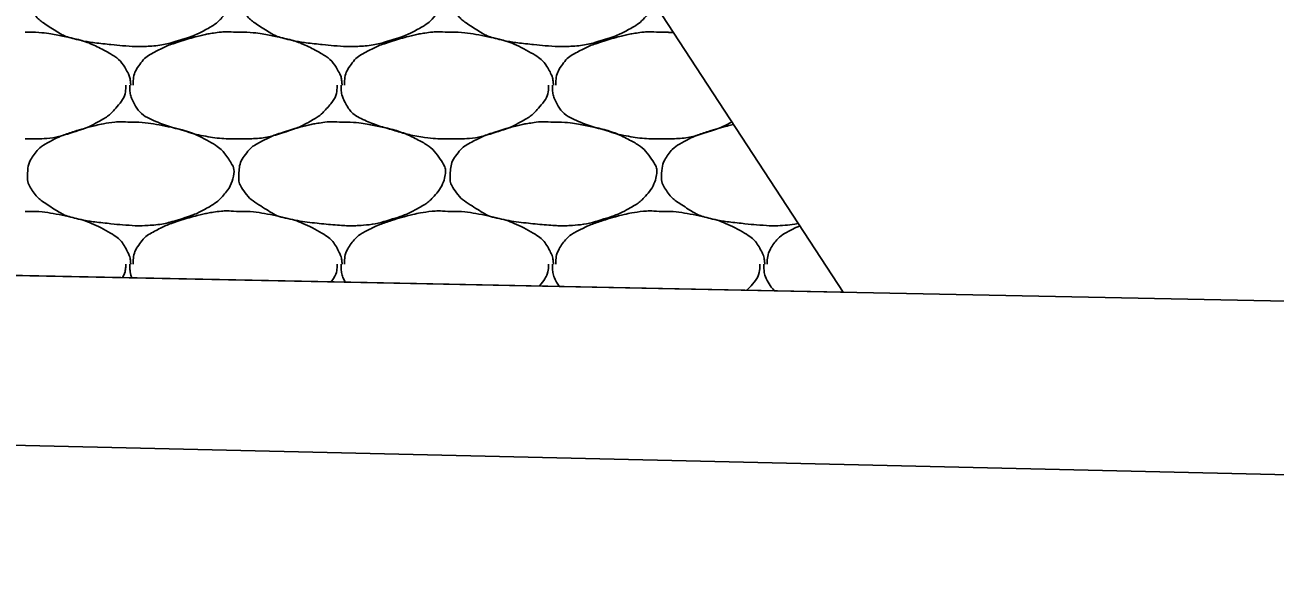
# Model space of a CAD drawing. Extents: x 1373719 to 1374161, y 379835 to 380167.
# Drawn here: x 1373965.134 to 1373967.86, y 380058.411 to 380059.61 of the extents above; entities that cross this region are included whole.
import ezdxf

# ---------------------------------------------------------------- set-up
doc = ezdxf.new("R2010")
doc.units = 0
for name, color, linetype in [('Aggregate Base Course', 7, 'Continuous'), ('SIGNATURE', 7, 'Continuous'), ('T_Drafting', 7, 'Continuous')]:
    doc.layers.add(name, color=color, linetype=linetype)

msp = doc.modelspace()

# ---------------------------------------------------------------- linework, layer by layer
msp.add_line((1373964.6908, 380059.0723), (1373986.0274, 380058.6456))
at = {"layer": 'Aggregate Base Course'}
for points, degree in [([(1373965.5878, 380059.6674), (1373965.5838, 380059.6533), (1373965.5757, 380059.6394), (1373965.5561, 380059.6175), (1373965.5478, 380059.6112), (1373965.5194, 380059.595), (1373965.5015, 380059.5864), (1373965.4562, 380059.5721), (1373965.4307, 380059.5656), (1373965.3912, 380059.5631), (1373965.3779, 380059.563), (1373965.3449, 380059.5652), (1373965.3251, 380059.5672), (1373965.2836, 380059.5717), (1373965.262, 380059.5752), (1373965.2229, 380059.5842), (1373965.2077, 380059.5936), (1373965.1741, 380059.6147), (1373965.1595, 380059.6256), (1373965.1405, 380059.6548), (1373965.1392, 380059.6654), (1373965.1398, 380059.6758), (1373965.1398, 380059.6761), (1373965.1398, 380059.6763)], 3), ([(1373966.0454, 380059.6582), (1373966.0409, 380059.6473), (1373966.0341, 380059.6367), (1373966.0169, 380059.6175), (1373966.0086, 380059.6112), (1373965.9802, 380059.595), (1373965.9623, 380059.5864), (1373965.917, 380059.5721), (1373965.8915, 380059.5656), (1373965.852, 380059.5631), (1373965.8387, 380059.563), (1373965.8057, 380059.5652), (1373965.7859, 380059.5672), (1373965.7444, 380059.5717), (1373965.7228, 380059.5752), (1373965.6837, 380059.5842), (1373965.6685, 380059.5936), (1373965.6349, 380059.6147), (1373965.6203, 380059.6256), (1373965.6031, 380059.6521), (1373965.6011, 380059.6597), (1373965.6006, 380059.6671)], 3), ([(1373966.5019, 380059.6491), (1373966.4977, 380059.6414), (1373966.4924, 380059.634), (1373966.4777, 380059.6175), (1373966.4694, 380059.6112), (1373966.441, 380059.595), (1373966.4231, 380059.5864), (1373966.3778, 380059.5721), (1373966.3523, 380059.5656), (1373966.3128, 380059.5631), (1373966.2995, 380059.563), (1373966.2665, 380059.5652), (1373966.2467, 380059.5672), (1373966.2052, 380059.5717), (1373966.1836, 380059.5752), (1373966.1445, 380059.5842), (1373966.1293, 380059.5936), (1373966.0957, 380059.6147), (1373966.0811, 380059.6256), (1373966.0658, 380059.6491), (1373966.064, 380059.6535), (1373966.0628, 380059.6579)], 3), ([(1373965.1344, 380059.5945), (1373965.1361, 380059.5944), (1373965.138, 380059.5946), (1373965.1398, 380059.5945)], 2), ([(1373965.1398, 380059.5945), (1373965.1661, 380059.5949), (1373965.1926, 380059.5909), (1373965.219, 380059.5855), (1373965.2512, 380059.5789), (1373965.2809, 380059.5691), (1373965.3108, 380059.5531), (1373965.3307, 380059.5424), (1373965.3466, 380059.5285), (1373965.3576, 380059.5081), (1373965.3623, 380059.4993), (1373965.364, 380059.4904), (1373965.3648, 380059.4811), (1373965.3648, 380059.4805), (1373965.3649, 380059.4799), (1373965.3648, 380059.4793)], 3), ([(1373965.3702, 380059.4793), (1373965.3702, 380059.4799), (1373965.3701, 380059.4805), (1373965.3702, 380059.4811), (1373965.3705, 380059.4963), (1373965.3748, 380059.5109), (1373965.3846, 380059.5243), (1373965.3945, 380059.5379), (1373965.4067, 380059.5459), (1373965.4206, 380059.5531), (1373965.4324, 380059.5593), (1373965.444, 380059.5651), (1373965.4566, 380059.5693), (1373965.4744, 380059.5754), (1373965.4923, 380059.5808), (1373965.5106, 380059.5855), (1373965.5219, 380059.5885), (1373965.5332, 380059.5909), (1373965.5448, 380059.5927), (1373965.5614, 380059.5953), (1373965.5784, 380059.596), (1373965.5952, 380059.5945)], 3), ([(1373965.5952, 380059.5945), (1373965.5969, 380059.5944), (1373965.5988, 380059.5946), (1373965.6006, 380059.5945)], 2), ([(1373965.6006, 380059.5945), (1373965.6269, 380059.5949), (1373965.6534, 380059.5909), (1373965.6798, 380059.5855), (1373965.712, 380059.5789), (1373965.7417, 380059.5691), (1373965.7716, 380059.5531), (1373965.7915, 380059.5424), (1373965.8074, 380059.5285), (1373965.8184, 380059.5081), (1373965.8231, 380059.4993), (1373965.8248, 380059.4904), (1373965.8256, 380059.4811), (1373965.8256, 380059.4805), (1373965.8257, 380059.4799), (1373965.8256, 380059.4793)], 3), ([(1373965.831, 380059.4793), (1373965.831, 380059.4799), (1373965.8309, 380059.4805), (1373965.831, 380059.4811), (1373965.8313, 380059.4963), (1373965.8356, 380059.5109), (1373965.8454, 380059.5243), (1373965.8553, 380059.5379), (1373965.8675, 380059.5459), (1373965.8814, 380059.5531), (1373965.8932, 380059.5593), (1373965.9048, 380059.5651), (1373965.9174, 380059.5693), (1373965.9352, 380059.5754), (1373965.9531, 380059.5808), (1373965.9714, 380059.5855), (1373965.9827, 380059.5885), (1373965.994, 380059.5909), (1373966.0056, 380059.5927), (1373966.0222, 380059.5953), (1373966.0392, 380059.596), (1373966.056, 380059.5945)], 3), ([(1373966.056, 380059.5945), (1373966.0577, 380059.5944), (1373966.0596, 380059.5946), (1373966.0614, 380059.5945)], 2), ([(1373966.0614, 380059.5945), (1373966.0877, 380059.5949), (1373966.1142, 380059.5909), (1373966.1728, 380059.5789), (1373966.2025, 380059.5691), (1373966.2523, 380059.5424), (1373966.2682, 380059.5285), (1373966.2839, 380059.4993), (1373966.2856, 380059.4904), (1373966.2864, 380059.4805), (1373966.2865, 380059.4799), (1373966.2864, 380059.4793)], 3), ([(1373966.2918, 380059.4793), (1373966.2918, 380059.4799), (1373966.2917, 380059.4805), (1373966.2918, 380059.4811), (1373966.2921, 380059.4963), (1373966.2964, 380059.5109), (1373966.3062, 380059.5243), (1373966.3161, 380059.5379), (1373966.3283, 380059.5459), (1373966.3422, 380059.5531), (1373966.354, 380059.5593), (1373966.3656, 380059.5651), (1373966.3782, 380059.5693), (1373966.396, 380059.5754), (1373966.4139, 380059.5808), (1373966.4322, 380059.5855), (1373966.4435, 380059.5885), (1373966.4548, 380059.5909), (1373966.4664, 380059.5927), (1373966.483, 380059.5953), (1373966.5, 380059.596), (1373966.5168, 380059.5945)], 3), ([(1373966.5168, 380059.5945), (1373966.5185, 380059.5944), (1373966.5204, 380059.5946), (1373966.5222, 380059.5945)], 2), ([(1373966.5222, 380059.5945), (1373966.5309, 380059.5946), (1373966.5396, 380059.5943), (1373966.5484, 380059.5936)], 2), ([(1373965.354, 380059.4793), (1373965.354, 380059.4775), (1373965.354, 380059.4757), (1373965.354, 380059.4739), (1373965.3533, 380059.4557), (1373965.3417, 380059.4399), (1373965.3288, 380059.4253), (1373965.3206, 380059.4161), (1373965.312, 380059.4096), (1373965.3018, 380059.4037), (1373965.2836, 380059.3934), (1373965.2657, 380059.3848), (1373965.246, 380059.3785), (1373965.2204, 380059.3705), (1373965.1949, 380059.3634), (1373965.1686, 380059.3623), (1373965.1572, 380059.3619), (1373965.1457, 380059.3618), (1373965.1344, 380059.3623)], 3), ([(1373965.5952, 380059.3623), (1373965.5928, 380059.3623), (1373965.5904, 380059.3623), (1373965.588, 380059.3623), (1373965.5681, 380059.3623), (1373965.5483, 380059.3642), (1373965.5286, 380059.3677), (1373965.5075, 380059.3715), (1373965.4875, 380059.3779), (1373965.467, 380059.3838), (1373965.4493, 380059.3889), (1373965.4323, 380059.3946), (1373965.4152, 380059.4019), (1373965.3961, 380059.4101), (1373965.3802, 380059.4239), (1373965.3702, 380059.4433), (1373965.365, 380059.4533), (1373965.363, 380059.4634), (1373965.363, 380059.4739), (1373965.363, 380059.4757), (1373965.363, 380059.4775), (1373965.363, 380059.4793)], 3), ([(1373965.8148, 380059.4793), (1373965.8148, 380059.4775), (1373965.8148, 380059.4757), (1373965.8141, 380059.4557), (1373965.8025, 380059.4399), (1373965.7814, 380059.4161), (1373965.7728, 380059.4096), (1373965.7444, 380059.3934), (1373965.7265, 380059.3848), (1373965.6812, 380059.3705), (1373965.6557, 380059.3634), (1373965.618, 380059.3619), (1373965.6065, 380059.3618), (1373965.5952, 380059.3623)], 3), ([(1373966.056, 380059.3623), (1373966.0536, 380059.3623), (1373966.0512, 380059.3623), (1373966.0289, 380059.3623), (1373966.0091, 380059.3642), (1373965.9683, 380059.3715), (1373965.9483, 380059.3779), (1373965.9101, 380059.3889), (1373965.8931, 380059.3946), (1373965.8569, 380059.4101), (1373965.841, 380059.4239), (1373965.8258, 380059.4533), (1373965.8238, 380059.4634), (1373965.8238, 380059.4757), (1373965.8238, 380059.4775), (1373965.8238, 380059.4793)], 3), ([(1373966.2756, 380059.4793), (1373966.2756, 380059.4775), (1373966.2756, 380059.4757), (1373966.2756, 380059.4739), (1373966.2749, 380059.4557), (1373966.2633, 380059.4399), (1373966.2504, 380059.4253), (1373966.2422, 380059.4161), (1373966.2336, 380059.4096), (1373966.2234, 380059.4037), (1373966.2052, 380059.3934), (1373966.1873, 380059.3848), (1373966.1676, 380059.3785), (1373966.142, 380059.3705), (1373966.1165, 380059.3634), (1373966.0902, 380059.3623), (1373966.0788, 380059.3619), (1373966.0673, 380059.3618), (1373966.056, 380059.3623)], 3), ([(1373966.5168, 380059.3623), (1373966.5144, 380059.3623), (1373966.512, 380059.3623), (1373966.5096, 380059.3623), (1373966.4897, 380059.3623), (1373966.4699, 380059.3642), (1373966.4502, 380059.3677), (1373966.4291, 380059.3715), (1373966.4091, 380059.3779), (1373966.3886, 380059.3838), (1373966.3709, 380059.3889), (1373966.3539, 380059.3946), (1373966.3368, 380059.4019), (1373966.3177, 380059.4101), (1373966.3018, 380059.4239), (1373966.2918, 380059.4433), (1373966.2866, 380059.4533), (1373966.2846, 380059.4634), (1373966.2846, 380059.4739), (1373966.2846, 380059.4757), (1373966.2846, 380059.4775), (1373966.2846, 380059.4793)], 3), ([(1373965.3648, 380059.3983), (1373965.3911, 380059.3987), (1373965.4176, 380059.3947), (1373965.4762, 380059.3827), (1373965.5059, 380059.3729), (1373965.5557, 380059.3462), (1373965.5693, 380059.3318), (1373965.5882, 380059.3034), (1373965.5913, 380059.2936), (1373965.5867, 380059.268), (1373965.5779, 380059.2512), (1373965.5561, 380059.2269), (1373965.5478, 380059.2206), (1373965.5194, 380059.2044), (1373965.5015, 380059.1958), (1373965.4562, 380059.1815), (1373965.4307, 380059.175), (1373965.3912, 380059.1725), (1373965.3779, 380059.1724), (1373965.3449, 380059.1746), (1373965.3251, 380059.1766), (1373965.2836, 380059.1811), (1373965.262, 380059.1846), (1373965.2229, 380059.1936), (1373965.2077, 380059.203), (1373965.1741, 380059.2241), (1373965.1595, 380059.235), (1373965.1405, 380059.2642), (1373965.1392, 380059.2748), (1373965.1406, 380059.2995), (1373965.1437, 380059.3142), (1373965.1648, 380059.3422), (1373965.1763, 380059.3497), (1373965.202, 380059.3631), (1373965.2136, 380059.3689), (1373965.244, 380059.3792), (1373965.2619, 380059.3846), (1373965.2915, 380059.3923), (1373965.3028, 380059.3947), (1373965.331, 380059.3991), (1373965.348, 380059.3998), (1373965.3648, 380059.3983)], 3), ([(1373965.8256, 380059.3983), (1373965.8519, 380059.3987), (1373965.8784, 380059.3947), (1373965.9048, 380059.3893), (1373965.937, 380059.3827), (1373965.9667, 380059.3729), (1373965.9966, 380059.3569), (1373966.0165, 380059.3462), (1373966.0301, 380059.3318), (1373966.0434, 380059.3119), (1373966.049, 380059.3034), (1373966.0521, 380059.2936), (1373966.0506, 380059.2849), (1373966.0475, 380059.268), (1373966.0387, 380059.2512), (1373966.0254, 380059.2363), (1373966.0169, 380059.2269), (1373966.0086, 380059.2206), (1373965.9984, 380059.2147), (1373965.9802, 380059.2044), (1373965.9623, 380059.1958), (1373965.9426, 380059.1895), (1373965.917, 380059.1815), (1373965.8915, 380059.175), (1373965.8652, 380059.1733), (1373965.852, 380059.1725), (1373965.8387, 380059.1724), (1373965.8256, 380059.1733), (1373965.8057, 380059.1746), (1373965.7859, 380059.1766), (1373965.7662, 380059.1787), (1373965.7444, 380059.1811), (1373965.7228, 380059.1846), (1373965.7014, 380059.1895), (1373965.6837, 380059.1936), (1373965.6685, 380059.203), (1373965.6528, 380059.2129), (1373965.6349, 380059.2241), (1373965.6203, 380059.235), (1373965.6078, 380059.2543), (1373965.6013, 380059.2642), (1373965.6, 380059.2748), (1373965.6006, 380059.2849), (1373965.6014, 380059.2995), (1373965.6045, 380059.3142), (1373965.615, 380059.3281), (1373965.6256, 380059.3422), (1373965.6371, 380059.3497), (1373965.651, 380059.3569), (1373965.6628, 380059.3631), (1373965.6744, 380059.3689), (1373965.687, 380059.3731), (1373965.7048, 380059.3792), (1373965.7227, 380059.3846), (1373965.741, 380059.3893), (1373965.7523, 380059.3923), (1373965.7636, 380059.3947), (1373965.7752, 380059.3965), (1373965.7918, 380059.3991), (1373965.8088, 380059.3998), (1373965.8256, 380059.3983)], 3), ([(1373966.2864, 380059.3983), (1373966.3127, 380059.3987), (1373966.3392, 380059.3947), (1373966.3656, 380059.3893), (1373966.3978, 380059.3827), (1373966.4275, 380059.3729), (1373966.4574, 380059.3569), (1373966.4773, 380059.3462), (1373966.4909, 380059.3318), (1373966.5042, 380059.3119), (1373966.5098, 380059.3034), (1373966.5129, 380059.2936), (1373966.5114, 380059.2849), (1373966.5083, 380059.268), (1373966.4995, 380059.2512), (1373966.4862, 380059.2363), (1373966.4777, 380059.2269), (1373966.4694, 380059.2206), (1373966.4592, 380059.2147), (1373966.441, 380059.2044), (1373966.4231, 380059.1958), (1373966.4034, 380059.1895), (1373966.3778, 380059.1815), (1373966.3523, 380059.175), (1373966.326, 380059.1733), (1373966.3128, 380059.1725), (1373966.2995, 380059.1724), (1373966.2864, 380059.1733), (1373966.2665, 380059.1746), (1373966.2467, 380059.1766), (1373966.227, 380059.1787), (1373966.2052, 380059.1811), (1373966.1836, 380059.1846), (1373966.1622, 380059.1895), (1373966.1445, 380059.1936), (1373966.1293, 380059.203), (1373966.1136, 380059.2129), (1373966.0957, 380059.2241), (1373966.0811, 380059.235), (1373966.0686, 380059.2543), (1373966.0621, 380059.2642), (1373966.0608, 380059.2748), (1373966.0614, 380059.2849), (1373966.0622, 380059.2995), (1373966.0653, 380059.3142), (1373966.0758, 380059.3281), (1373966.0864, 380059.3422), (1373966.0979, 380059.3497), (1373966.1118, 380059.3569), (1373966.1236, 380059.3631), (1373966.1352, 380059.3689), (1373966.1478, 380059.3731), (1373966.1656, 380059.3792), (1373966.1835, 380059.3846), (1373966.2018, 380059.3893), (1373966.2131, 380059.3923), (1373966.2244, 380059.3947), (1373966.236, 380059.3965), (1373966.2526, 380059.3991), (1373966.2696, 380059.3998), (1373966.2864, 380059.3983)], 3), ([(1373966.6756, 380059.399), (1373966.6603, 380059.3908), (1373966.645, 380059.3838), (1373966.6028, 380059.3705), (1373966.5773, 380059.3634), (1373966.5396, 380059.3619), (1373966.5281, 380059.3618), (1373966.5168, 380059.3623)], 3), ([(1373966.8202, 380059.1778), (1373966.8092, 380059.1756), (1373966.798, 380059.174), (1373966.7736, 380059.1725), (1373966.7603, 380059.1724), (1373966.7273, 380059.1746), (1373966.7075, 380059.1766), (1373966.666, 380059.1811), (1373966.6444, 380059.1846), (1373966.6053, 380059.1936), (1373966.5901, 380059.203), (1373966.5565, 380059.2241), (1373966.5419, 380059.235), (1373966.5229, 380059.2642), (1373966.5216, 380059.2748), (1373966.523, 380059.2995), (1373966.5261, 380059.3142), (1373966.5472, 380059.3422), (1373966.5587, 380059.3497), (1373966.5844, 380059.3631), (1373966.596, 380059.3689), (1373966.6264, 380059.3792), (1373966.6443, 380059.3846), (1373966.6681, 380059.3908), (1373966.6737, 380059.3921), (1373966.6793, 380059.3933)], 3), ([(1373965.3702, 380059.0887), (1373965.3702, 380059.0893), (1373965.3701, 380059.0899), (1373965.3702, 380059.0905), (1373965.3705, 380059.1057), (1373965.3748, 380059.1203), (1373965.3846, 380059.1337), (1373965.3945, 380059.1473), (1373965.4067, 380059.1553), (1373965.4206, 380059.1625), (1373965.4324, 380059.1687), (1373965.444, 380059.1745), (1373965.4566, 380059.1787), (1373965.4744, 380059.1848), (1373965.4923, 380059.1902), (1373965.5106, 380059.1949), (1373965.5219, 380059.1979), (1373965.5332, 380059.2003), (1373965.5448, 380059.2021), (1373965.5614, 380059.2047), (1373965.5784, 380059.2054), (1373965.5952, 380059.2039)], 3), ([(1373965.831, 380059.0887), (1373965.831, 380059.0893), (1373965.8309, 380059.0899), (1373965.8313, 380059.1057), (1373965.8356, 380059.1203), (1373965.8553, 380059.1473), (1373965.8675, 380059.1553), (1373965.8932, 380059.1687), (1373965.9048, 380059.1745), (1373965.9352, 380059.1848), (1373965.9531, 380059.1902), (1373965.9827, 380059.1979), (1373965.994, 380059.2003), (1373966.0222, 380059.2047), (1373966.0392, 380059.2054), (1373966.056, 380059.2039)], 3), ([(1373966.2918, 380059.0887), (1373966.2918, 380059.0893), (1373966.2917, 380059.0899), (1373966.2921, 380059.1057), (1373966.2964, 380059.1203), (1373966.3161, 380059.1473), (1373966.3283, 380059.1553), (1373966.354, 380059.1687), (1373966.3656, 380059.1745), (1373966.396, 380059.1848), (1373966.4139, 380059.1902), (1373966.4435, 380059.1979), (1373966.4548, 380059.2003), (1373966.483, 380059.2047), (1373966.5, 380059.2054), (1373966.5168, 380059.2039)], 3), ([(1373965.1344, 380059.2039), (1373965.1361, 380059.2038), (1373965.138, 380059.204), (1373965.1398, 380059.2039)], 2), ([(1373965.1398, 380059.2039), (1373965.1661, 380059.2043), (1373965.1926, 380059.2003), (1373965.2512, 380059.1883), (1373965.2809, 380059.1785), (1373965.3307, 380059.1518), (1373965.3466, 380059.1379), (1373965.3623, 380059.1087), (1373965.364, 380059.0998), (1373965.3648, 380059.0899), (1373965.3649, 380059.0893), (1373965.3648, 380059.0887)], 3), ([(1373965.5952, 380059.2039), (1373965.5969, 380059.2038), (1373965.5988, 380059.204), (1373965.6006, 380059.2039)], 2), ([(1373965.6006, 380059.2039), (1373965.6269, 380059.2043), (1373965.6534, 380059.2003), (1373965.712, 380059.1883), (1373965.7417, 380059.1785), (1373965.7915, 380059.1518), (1373965.8074, 380059.1379), (1373965.8231, 380059.1087), (1373965.8248, 380059.0998), (1373965.8256, 380059.0899), (1373965.8257, 380059.0893), (1373965.8256, 380059.0887)], 3), ([(1373966.056, 380059.2039), (1373966.0577, 380059.2038), (1373966.0596, 380059.204), (1373966.0614, 380059.2039)], 2), ([(1373966.0614, 380059.2039), (1373966.0877, 380059.2043), (1373966.1142, 380059.2003), (1373966.1728, 380059.1883), (1373966.2025, 380059.1785), (1373966.2523, 380059.1518), (1373966.2682, 380059.1379), (1373966.2839, 380059.1087), (1373966.2856, 380059.0998), (1373966.2864, 380059.0899), (1373966.2865, 380059.0893), (1373966.2864, 380059.0887)], 3), ([(1373966.5168, 380059.2039), (1373966.5185, 380059.2038), (1373966.5204, 380059.204), (1373966.5222, 380059.2039)], 2), ([(1373966.5222, 380059.2039), (1373966.5485, 380059.2043), (1373966.575, 380059.2003), (1373966.6336, 380059.1883), (1373966.6633, 380059.1785), (1373966.7131, 380059.1518), (1373966.729, 380059.1379), (1373966.7447, 380059.1087), (1373966.7464, 380059.0998), (1373966.7472, 380059.0899), (1373966.7473, 380059.0893), (1373966.7472, 380059.0887)], 3), ([(1373966.7526, 380059.0887), (1373966.7526, 380059.0893), (1373966.7525, 380059.0899), (1373966.7529, 380059.1057), (1373966.7572, 380059.1203), (1373966.7769, 380059.1473), (1373966.7891, 380059.1553), (1373966.8098, 380059.1661), (1373966.8166, 380059.1696), (1373966.8236, 380059.1727)], 3), ([(1373965.354, 380059.0887), (1373965.354, 380059.0869), (1373965.354, 380059.0851), (1373965.3536, 380059.075), (1373965.3511, 380059.0672), (1373965.3471, 380059.0598)], 3), ([(1373965.3672, 380059.0594), (1373965.3642, 380059.0672), (1373965.363, 380059.0752), (1373965.363, 380059.0851), (1373965.363, 380059.0869), (1373965.363, 380059.0887)], 3), ([(1373965.8148, 380059.0887), (1373965.8148, 380059.0869), (1373965.8148, 380059.0851), (1373965.8143, 380059.0715), (1373965.8093, 380059.0606), (1373965.8022, 380059.0505)], 3), ([(1373965.8325, 380059.0499), (1373965.832, 380059.0508), (1373965.8314, 380059.0518), (1373965.8258, 380059.0627), (1373965.8238, 380059.0728), (1373965.8238, 380059.0851), (1373965.8238, 380059.0869), (1373965.8238, 380059.0887)], 3), ([(1373966.2756, 380059.0887), (1373966.2756, 380059.0869), (1373966.2756, 380059.0851), (1373966.275, 380059.0678), (1373966.2665, 380059.054), (1373966.256, 380059.0413)], 3), ([(1373966.2995, 380059.0404), (1373966.2966, 380059.0442), (1373966.294, 380059.0483), (1373966.2866, 380059.0627), (1373966.2846, 380059.0728), (1373966.2846, 380059.0851), (1373966.2846, 380059.0869), (1373966.2846, 380059.0887)], 3), ([(1373966.7364, 380059.0887), (1373966.7364, 380059.0869), (1373966.7364, 380059.0851), (1373966.7357, 380059.0651), (1373966.7241, 380059.0493), (1373966.7103, 380059.0338), (1373966.7095, 380059.0329), (1373966.7087, 380059.032)], 3), ([(1373966.7686, 380059.0308), (1373966.7623, 380059.0371), (1373966.7569, 380059.0444), (1373966.7474, 380059.0627), (1373966.7454, 380059.0728), (1373966.7454, 380059.0851), (1373966.7454, 380059.0869), (1373966.7454, 380059.0887)], 3)]:
    msp.add_open_spline(points, degree=degree, dxfattribs=at)
at = {"layer": 'SIGNATURE'}
msp.add_lwpolyline([(1373964.6822, 380059.6855), (1373966.5122, 380059.6489), (1373966.9184, 380059.0277), (1373964.7341, 380059.0723), (1373962.574, 380059.0291), (1373963.0127, 380059.6517)], close=True, dxfattribs=at)
at = {"layer": 'T_Drafting'}
msp.add_lwpolyline([(1373907.6814, 380053.1388), (1373924.2276, 380053.0625), (1373943.1443, 380055.2293), (1373951.9112, 380058.5251), (1373953.6003, 380058.6934), (1373964.7393, 380058.7026), (1373975.6169, 380058.4507), (1373977.3548, 380058.2927), (1373984.3946, 380055.6389), (1373996.4595, 380059.5515), (1374008.6118, 380060.5252), (1374021.6044, 380060.5252)], dxfattribs=at)

doc.saveas('drawing.dxf')
